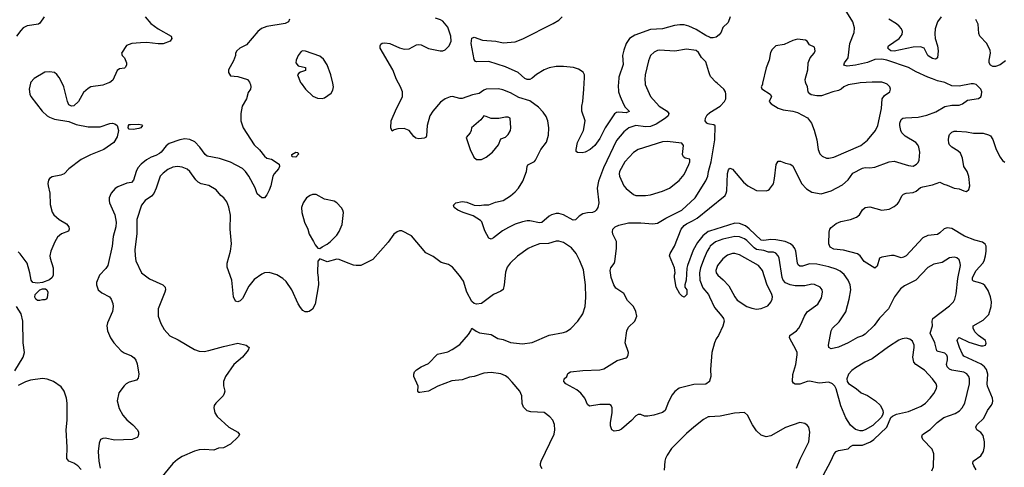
# Model space of a CAD drawing. Header units: inches. Extents: x 1771504 to 1971212, y 471788 to 643615.
# Tile 280 of 587: x 1814282 to 1822444, y 626818 to 630527. Entities that reach past the tile are written whole.
import ezdxf

# ---------------------------------------------------------------- set-up
doc = ezdxf.new("R2010")
doc.units = ezdxf.units.IN
doc.header["$MEASUREMENT"] = 0
for name, color, linetype in [('B8612', 7, 'Continuous'), ('B8613', 7, 'Continuous'), ('B8622', 7, 'Continuous'), ('B8623', 7, 'Continuous')]:
    doc.layers.add(name, color=color, linetype=linetype)

msp = doc.modelspace()

# ---------------------------------------------------------------- linework, layer by layer
at = {"layer": 'B8612', "color": 5}
for points, elevation in [([(1814371.1, 630000), (1814361.6, 629950), (1814366, 629910), (1814373.4, 629890), (1814468.1, 629768.1), (1814510, 629730.4), (1814530, 629719.3), (1814570, 629703), (1814690, 629682.8), (1814750, 629658), (1814850, 629638), (1814950, 629640.3), (1815030, 629666.3), (1815050, 629668.8), (1815070, 629664.2), (1815090, 629650.4), (1815100.7, 629610), (1815090, 629557.2), (1815062.8, 629510), (1814979.1, 629450), (1814870, 629406.4), (1814790, 629368.7), (1814688.7, 629290), (1814650, 629249.6), (1814622.5, 629237.5), (1814550, 629223.7), (1814528.2, 629211.8), (1814521.6, 629198.4), (1814514.9, 629170), (1814516.4, 629150), (1814532, 629090), (1814535.1, 628995.1), (1814550, 628931), (1814566, 628910), (1814610, 628872.4), (1814670, 628834.9), (1814690, 628810.5), (1814692.7, 628790), (1814685.8, 628774.2), (1814628.1, 628751.9), (1814595.6, 628724.4), (1814572.3, 628687.7), (1814540.3, 628610), (1814531.8, 628570), (1814533.4, 628550), (1814560.3, 628470), (1814560.3, 628410), (1814551.8, 628390), (1814527.6, 628372.4), (1814470, 628349.8), (1814430, 628344.2), (1814389.9, 628349.9), (1814377.8, 628370), (1814366.7, 628430), (1814342.8, 628510), (1814286.9, 628586.8), (1814270, 628604.7)], 440), ([(1815011.6, 630000), (1814970, 629985.1), (1814872, 629970), (1814850, 629958), (1814810, 629922.7), (1814770.3, 629849.7), (1814730, 629813.2), (1814710, 629809), (1814690, 629822), (1814678.4, 629850), (1814648.2, 629970), (1814633.2, 630000)], 440), ([(1816190.8, 630000), (1816194.8, 629990), (1816198.8, 629970), (1816194.8, 629950), (1816176.1, 629923.9), (1816161.6, 629870), (1816126.4, 629810), (1816114.4, 629750), (1816116.4, 629690), (1816134.9, 629630), (1816225.7, 629490), (1816269.1, 629449.1), (1816310, 629394.8), (1816330, 629379.1), (1816370, 629370.6), (1816434, 629330), (1816436, 629310), (1816426.8, 629290), (1816390.4, 629249.6), (1816380.7, 629230), (1816363, 629150), (1816350, 629115.3), (1816330, 629075.3), (1816311.3, 629050), (1816288.7, 629050), (1816250, 629084), (1816232.8, 629132.8), (1816182.4, 629230), (1816154.7, 629270), (1816130, 629293), (1816030, 629345.6), (1815936.8, 629376.8), (1815836.6, 629396.6), (1815820.5, 629410), (1815776.3, 629470), (1815734.2, 629514.2), (1815693.6, 629533.6), (1815650, 629539.8), (1815609, 629531), (1815520.1, 629499.9), (1815497, 629483), (1815455.2, 629430), (1815441.4, 629418.6), (1815410, 629401.4), (1815371.6, 629388.4), (1815334.2, 629365.8), (1815289.3, 629330.7), (1815260.9, 629299.1), (1815246, 629270), (1815223.9, 629196.1), (1815210, 629177.6), (1815170, 629171.2), (1815096.7, 629143.3), (1815073, 629127), (1815040.7, 629090), (1815023, 629050), (1815023, 629030), (1815026, 629010), (1815071, 628911), (1815080.2, 628850), (1815078, 628810), (1815055.3, 628730), (1815048.9, 628650), (1815011.7, 628490), (1814994.7, 628465.3), (1814943, 628410), (1814919.1, 628350), (1814917.3, 628330), (1814931, 628290), (1814963.9, 628263.9), (1815024.9, 628230), (1815040.5, 628210), (1815055.2, 628175.2), (1815058, 628150), (1815052.4, 628110), (1815010, 628014), (1815004.4, 627990), (1815010.5, 627950), (1815035.5, 627890), (1815063, 627850), (1815124.2, 627784.2), (1815147.8, 627767.8), (1815210, 627741.3), (1815230, 627726.7), (1815245.2, 627705.2), (1815256.1, 627676.1), (1815270.2, 627590), (1815263.9, 627556.1), (1815250, 627539.7), (1815190, 627523), (1815164.9, 627510), (1815147.3, 627492.7), (1815103.4, 627436.6), (1815090.6, 627370), (1815106.2, 627306.2), (1815136.3, 627250), (1815170, 627210.6), (1815221, 627170), (1815258, 627130), (1815266, 627110), (1815266, 627090), (1815261, 627070), (1815255.2, 627064.8), (1815214, 627050), (1815070, 627043), (1814990, 627059.6), (1814970, 627058.4), (1814950.4, 627049.6), (1814940.9, 627019.1), (1814933.1, 626950), (1814937.7, 626870), (1814950.2, 626810)], 460), ([(1816615.2, 630000), (1816650.3, 629950.3), (1816712.3, 629892.3), (1816750, 629875.5), (1816790, 629873), (1816810, 629879.1), (1816863.3, 629916.7), (1816878, 629942), (1816883.7, 629970), (1816877.3, 630000)], 480), ([(1819467, 630000), (1819468.1, 629990), (1819510.2, 629890.2), (1819584.4, 629810), (1819648.7, 629770), (1819663.7, 629750), (1819658.7, 629730), (1819635.6, 629710), (1819559, 629661), (1819510, 629642.1), (1819470, 629637.8), (1819390, 629649.9), (1819330.3, 629630), (1819290, 629598.7), (1819230, 629525.3), (1819120.3, 629299.7), (1819079.7, 629190), (1819070.2, 629130), (1819082.3, 629010), (1819074.4, 628970), (1819062, 628950), (1819050, 628938), (1819030.3, 628929.7), (1818990, 628927.8), (1818950, 628917), (1818919.9, 628900.1), (1818890, 628869.6), (1818870, 628865.1), (1818790, 628909.7), (1818750, 628919.7), (1818730, 628919.7), (1818690, 628911.3), (1818670, 628899.6), (1818610, 628847.4), (1818590, 628843.8), (1818510, 628859.8), (1818490, 628860.3), (1818450, 628851.8), (1818388.5, 628831.5), (1818334.8, 628805.2), (1818283.4, 628776.6), (1818210, 628719.5), (1818190, 628709.3), (1818170, 628717.2), (1818138.2, 628778.2), (1818111.9, 628851.9), (1818103.2, 628863.2), (1818042.4, 628902.4), (1817959, 628930), (1817915.3, 628950), (1817884, 628970), (1817879, 628990), (1817898, 629010), (1817950, 629019.3), (1817990, 629014), (1818050, 628990.5), (1818090, 628987.3), (1818130, 628993.4), (1818170, 628993.4), (1818225, 629015), (1818290.4, 629029.5), (1818351.5, 629068.5), (1818390, 629101.5), (1818416.4, 629130), (1818452.4, 629190), (1818483.5, 629270), (1818488.6, 629311.4), (1818495.2, 629324.8), (1818548.3, 629351.7), (1818558, 629362), (1818601.3, 629450), (1818648.9, 629511.1), (1818666.2, 629570), (1818667.4, 629630), (1818660.4, 629690), (1818645.7, 629725.7), (1818621.8, 629761.8), (1818583.2, 629803.2), (1818510, 629854.6), (1818420.9, 629880.9), (1818350, 629920.3), (1818286.7, 629946.7), (1818250, 629953.6), (1818150.2, 629949.8), (1818130, 629942.4), (1818090, 629914.8), (1818034.7, 629905.3), (1817950, 629874.5), (1817930, 629874), (1817870, 629889.8), (1817850, 629887.8), (1817810, 629870.9), (1817770, 629842.2), (1817706.7, 629770), (1817683.2, 629730), (1817659.6, 629650), (1817654.5, 629565.5), (1817648, 629550), (1817635.6, 629544.4), (1817590, 629539.2), (1817565.8, 629545.8), (1817550, 629558), (1817509.7, 629609.7), (1817470, 629625.1), (1817416.5, 629623.5), (1817385.2, 629614.8), (1817370, 629602), (1817359.3, 629630), (1817362.7, 629690), (1817406, 629790), (1817448.2, 629870), (1817454.3, 629890), (1817454.3, 629930), (1817439.7, 629970), (1817422.7, 630000)], 460), ([(1819245.4, 630000), (1819243.8, 629983.8), (1819246.8, 629930), (1819259.7, 629890), (1819286.1, 629826.1), (1819301.8, 629801.8), (1819334, 629770), (1819333.1, 629766.9), (1819310, 629756), (1819250, 629760.6), (1819230, 629757.7), (1819212.7, 629747.3), (1819136.3, 629630), (1819090, 629542.4), (1819050, 629485.6), (1819010.6, 629450), (1818970, 629429.6), (1818944.5, 629424.5), (1818905.2, 629425.2), (1818895.3, 629435.3), (1818894, 629450), (1818906.3, 629510), (1818954.5, 629610), (1818969.7, 629689.7), (1818941.1, 629770), (1818941.3, 629810), (1818949.7, 629850), (1818959.8, 629950), (1818962.3, 630000)], 440), ([(1820000, 629661.3), (1819990, 629662.7), (1819978.7, 629670), (1819965.1, 629690), (1819966.3, 629710), (1819982.4, 629737.6), (1820000, 629753.7)], 460), ([(1818614, 626806), (1818598, 626830), (1818598.4, 626850), (1818606, 626870), (1818713.7, 627093.7), (1818717.7, 627130), (1818714.2, 627174.1), (1818700.7, 627210), (1818676.4, 627236.4), (1818630, 627271.1), (1818518.4, 627278.4), (1818490, 627287.1), (1818476.4, 627296.4), (1818457.7, 627317.7), (1818446, 627346), (1818444, 627410), (1818427.8, 627450), (1818364.8, 627524.8), (1818330, 627558.9), (1818310, 627575.1), (1818270, 627593.5), (1818190, 627604.2), (1818130, 627598.2), (1818050, 627571.2), (1818010, 627566), (1817950, 627543.5), (1817865.1, 627534.9), (1817748.5, 627491.5), (1817670, 627449.2), (1817598, 627438), (1817590, 627438), (1817582, 627450), (1817584, 627490), (1817549.2, 627570), (1817548.7, 627590), (1817555.3, 627610), (1817570, 627624.7), (1817608.7, 627650), (1817670, 627679.1), (1817744.4, 627755.6), (1817830, 627775.8), (1817867, 627793), (1817930, 627836.3), (1818001.2, 627918.8), (1818022, 627950), (1818030, 627972), (1818064.9, 627944.9), (1818093, 627933), (1818190, 627918), (1818245.9, 627885.9), (1818290, 627876.5), (1818350, 627853), (1818450, 627840.6), (1818530, 627851.2), (1818670, 627913.4), (1818790, 627934.6), (1818815.2, 627944.8), (1818851.2, 627968.8), (1818909.6, 628030), (1818949.7, 628090), (1818968.3, 628150), (1818975.1, 628224.9), (1818972.3, 628330), (1818955, 628455), (1818926, 628530), (1818895.4, 628590), (1818857, 628637), (1818790, 628681), (1818750, 628692.2), (1818728.9, 628691.1), (1818666.2, 628673.8), (1818590, 628669.8), (1818531.9, 628648.1), (1818498, 628630), (1818410, 628567.2), (1818347.4, 628510), (1818323.4, 628476.6), (1818310, 628435.3), (1818298.3, 628330), (1818288.7, 628291.3), (1818270, 628278.4), (1818210, 628251.3), (1818110, 628175.6), (1818070, 628169.5), (1818050, 628175.1), (1818030, 628193.2), (1817989.6, 628270), (1817961, 628361), (1817927.9, 628407.9), (1817870, 628476), (1817838, 628498), (1817775.6, 628515.6), (1817710, 628566), (1817650, 628596), (1817530, 628737.2), (1817450, 628777.2), (1817430, 628777.2), (1817410, 628769.2), (1817382.8, 628750), (1817337.5, 628682.5), (1817210, 628539), (1817110, 628489), (1817071.1, 628488.9), (1817050, 628494), (1816990, 628514), (1816930, 628541.2), (1816910, 628542), (1816830, 628522), (1816770, 628546), (1816752.7, 628527.3), (1816750.8, 628430), (1816757.3, 628390), (1816759.1, 628330), (1816730.8, 628170), (1816710, 628129), (1816682, 628110), (1816670, 628106), (1816647.2, 628107.2), (1816630, 628117.2), (1816610, 628141.2), (1816590, 628174), (1816537.4, 628290), (1816490, 628358.9), (1816462.5, 628382.5), (1816413.8, 628413.8), (1816350, 628432.8), (1816311.8, 628428.2), (1816290, 628419.6), (1816226.2, 628373.8), (1816181.7, 628318.3), (1816130, 628216), (1816110, 628197), (1816090, 628189.5), (1816070, 628196), (1816053.6, 628230), (1816041, 628370), (1816002.7, 628477.3), (1816003, 628510), (1816029.8, 628610), (1816037.6, 628670), (1816027.9, 628790), (1816028, 628908), (1816014.7, 628974.7), (1815998.2, 629018.2), (1815975.4, 629050), (1815950, 629070.8), (1815910, 629116.5), (1815850, 629152.8), (1815786.8, 629166.8), (1815760.5, 629180.5), (1815740.8, 629200.8), (1815693.3, 629270), (1815670, 629288.5), (1815630, 629305.7), (1815590, 629311.1), (1815550, 629303.9), (1815510, 629286.4), (1815470, 629255.6), (1815446.2, 629230), (1815414.2, 629130), (1815394.4, 629085.6), (1815374.2, 629065.8), (1815323.2, 629030), (1815290.2, 628990), (1815252.5, 628870), (1815251.9, 628751.9), (1815236.7, 628623.3), (1815238.6, 628570), (1815245.8, 628530), (1815290.2, 628430.2), (1815358.9, 628378.9), (1815467.3, 628330), (1815488.2, 628310), (1815490.3, 628290), (1815484.2, 628270), (1815428.8, 628130), (1815430.3, 628070), (1815451.6, 628010), (1815480.6, 627960.6), (1815527.3, 627907.3), (1815594.5, 627874.5), (1815730, 627794), (1815770, 627780.3), (1815810, 627779), (1815850, 627785.3), (1815970, 627819.6), (1816090, 627847.7), (1816158, 627830), (1816184, 627810), (1816176.3, 627790), (1816128, 627730), (1816056.4, 627670), (1815986.7, 627570), (1815970.4, 627530), (1815972.7, 627492.7), (1815983, 627450), (1815978, 627430), (1815967.3, 627410), (1815906.8, 627350), (1815894, 627330), (1815890.6, 627310), (1815899.1, 627270), (1815919.2, 627239.2), (1816016.3, 627150), (1816090.8, 627110), (1816104, 627090), (1816093.4, 627070), (1816029.1, 627010.9), (1815970, 626978.9), (1815930, 626975.6), (1815890, 626959.7), (1815810, 626967.1), (1815770, 626963.1), (1815730, 626950.9), (1815630, 626907.1), (1815590, 626883.5), (1815550.2, 626849.8), (1815450, 626727)], 480), ([(1820000, 627533), (1819999.1, 627530), (1819970, 627508.3), (1819870, 627503.5), (1819750, 627473.3), (1819712.6, 627447.4), (1819690, 627419.5), (1819659.4, 627360.6), (1819632.4, 627290), (1819610, 627271.8), (1819538, 627250), (1819490, 627241.6), (1819462, 627242), (1819430, 627255.3), (1819410, 627257.2), (1819390, 627246), (1819353, 627207), (1819270, 627135.1), (1819250, 627123.7), (1819230, 627119.3), (1819210, 627119), (1819190, 627128), (1819180.7, 627160.7), (1819179.6, 627190), (1819193, 627270), (1819194, 627310), (1819184, 627330), (1819170, 627339.3), (1819090, 627339.6), (1819005.6, 627325.6), (1818990, 627339), (1818968.2, 627390), (1818932.7, 627432.7), (1818899.6, 627459.6), (1818809.2, 627510), (1818794, 627530), (1818795.3, 627550), (1818817.2, 627570), (1818825.6, 627594.4), (1818848.7, 627610), (1818950, 627621.1), (1819090, 627626.4), (1819125.4, 627634.6), (1819236.2, 627703.8), (1819310, 627724), (1819317.2, 627730), (1819325.2, 627750), (1819329, 627770), (1819300.9, 627850), (1819314, 627950), (1819330, 627980.7), (1819382, 628030), (1819398, 628070), (1819389.4, 628110), (1819369.3, 628150), (1819321, 628201), (1819290, 628257), (1819223.1, 628303.1), (1819206.3, 628330), (1819185.1, 628390), (1819176, 628450), (1819182.7, 628470), (1819210, 628506), (1819216.1, 628523.9), (1819229.6, 628630.4), (1819228.3, 628690), (1819199.8, 628750), (1819195.6, 628770), (1819198.5, 628790), (1819218.7, 628810), (1819250, 628824.4), (1819330, 628843.2), (1819430, 628844.7), (1819530, 628834.7), (1819570, 628840.3), (1819638.1, 628881.9), (1819770.8, 628949.2), (1819880.7, 629050), (1819969.3, 629190.7), (1819986.6, 629230), (1819991.9, 629270), (1820000, 629299.1)], 460), ([(1820000, 628774), (1819989.4, 628770.6), (1819945.2, 628734.8), (1819900.2, 628679.8), (1819863.6, 628616.4), (1819816.9, 628490), (1819812.1, 628467.9), (1819807.6, 628370), (1819795.3, 628330), (1819796.4, 628310), (1819811.1, 628290), (1819811.2, 628250), (1819790, 628229.2), (1819775.1, 628235.1), (1819754.8, 628254.8), (1819725.2, 628310), (1819709.2, 628390), (1819709.2, 628410), (1819715.3, 628430), (1819709.6, 628470), (1819669.6, 628570), (1819674, 628590), (1819709.8, 628650.2), (1819766.3, 628790), (1819790, 628821.1), (1819810, 628836.3), (1819860.7, 628859.3), (1819897.5, 628882.5), (1820000, 628965.9)], 440), ([(1820000, 628639.4), (1819982.1, 628610), (1819955.1, 628550), (1819924.6, 628470), (1819917.5, 628430), (1819921.2, 628370), (1819945.4, 628305.4), (1819991.3, 628250), (1820000, 628231.7)], 460), ([(1814242, 627618), (1814309.8, 627730), (1814322.7, 627770), (1814309.8, 627850), (1814308.7, 628030), (1814293.2, 628090), (1814256.5, 628150)], 460), ([(1814790, 626799), (1814764, 626830), (1814730, 626852.7), (1814689.4, 626869.4), (1814673.2, 626890), (1814676.1, 626983.9), (1814667.5, 627127.5), (1814676.2, 627210), (1814676.1, 627350), (1814670, 627392.3), (1814650, 627449.5), (1814625.6, 627485.6), (1814560.9, 627530), (1814510, 627548.7), (1814470, 627554.2), (1814370, 627539.1), (1814330, 627525.8), (1814270, 627495.1)], 460), ([(1820000, 627237.4), (1819990, 627236.9), (1819950, 627215.1), (1819870.2, 627149.8), (1819810, 627097.6), (1819685.7, 626974.3), (1819650, 626919.3), (1819636.4, 626890), (1819630.4, 626870), (1819625.2, 626794.8)], 480)]:
    msp.add_lwpolyline(points, dxfattribs=dict(at, elevation=elevation))
for points, elevation in [([(1818130, 629729), (1818103.9, 629696.1), (1818027.7, 629630), (1818025.5, 629610), (1818015.5, 629590), (1817984, 629550), (1818015.5, 629450), (1818046.7, 629386.7), (1818070, 629368), (1818110, 629368.2), (1818150, 629387.7), (1818200.9, 629430), (1818250, 629490.8), (1818270, 629541), (1818310, 629554.8), (1818330, 629576), (1818349.3, 629610), (1818352.3, 629630), (1818348.7, 629710), (1818330, 629718), (1818310, 629718), (1818253.2, 629706.8), (1818190, 629709.2), (1818150, 629726)], 480), ([(1815221.7, 629618.3), (1815190, 629620.5), (1815180.5, 629630), (1815182.4, 629650), (1815190, 629657.6), (1815201.7, 629658.3), (1815270, 629660.5), (1815295.5, 629655.5), (1815301, 629650), (1815286, 629630), (1815270, 629624.2)], 440), ([(1819650, 629518.2), (1819610, 629516), (1819410, 629451.9), (1819370, 629426.2), (1819299.7, 629350), (1819255.4, 629270), (1819252.1, 629250), (1819254.4, 629230), (1819290.2, 629150.2), (1819308.2, 629128.2), (1819370, 629078.9), (1819390.3, 629070.3), (1819470, 629068.9), (1819510, 629075.3), (1819610, 629105.3), (1819670, 629130.3), (1819750, 629195.3), (1819790, 629243.8), (1819830, 629326.8), (1819837.6, 629350), (1819838, 629370), (1819798.4, 629378.4), (1819784.5, 629390), (1819777.6, 629410), (1819784.2, 629484.2), (1819770, 629504.2)], 480), ([(1816570, 629387.4), (1816541.2, 629390), (1816538, 629410), (1816570.3, 629430.3), (1816586.8, 629426.8), (1816592.8, 629412.8)], 460), ([(1816710, 629079.3), (1816688.5, 629071.5), (1816658.8, 629050), (1816630.6, 629010), (1816618.4, 628970), (1816619.5, 628930), (1816643, 628850), (1816670.4, 628790.4), (1816680.7, 628750), (1816718, 628690), (1816730, 628662), (1816752.7, 628632.7), (1816770, 628632), (1816790, 628644.7), (1816830, 628666), (1816859, 628690), (1816910, 628742.8), (1816930, 628771), (1816956, 628830), (1816965.2, 628930), (1816961.2, 628950), (1816950, 628968.7), (1816910, 629008.7), (1816890, 629022), (1816810, 629041.2), (1816738.6, 629078.6)], 480), ([(1814490, 628205.6), (1814470, 628206.9), (1814450, 628199.7), (1814430, 628199.7), (1814416.2, 628210), (1814408.3, 628228.3), (1814411.3, 628250), (1814450, 628287.6), (1814470, 628296.9), (1814496.5, 628296.5), (1814507.7, 628287.7), (1814514.6, 628270), (1814510, 628222), (1814501, 628210)], 440)]:
    msp.add_lwpolyline(points, close=True, dxfattribs=dict(at, elevation=elevation))
at = {"layer": 'B8613', "color": 5}
for points, elevation in [([(1814485.5, 630550), (1814450, 630497), (1814438.8, 630490), (1814343.4, 630476.6), (1814310, 630459.5), (1814290, 630438), (1814254, 630390)], 420), ([(1815322, 630550), (1815370, 630496.4), (1815430, 630452.2), (1815536.3, 630390), (1815543, 630370), (1815530.2, 630349.8), (1815470, 630327.9), (1815430, 630326.2), (1815337, 630337), (1815284.3, 630335.7), (1815211.9, 630328.1), (1815168.2, 630311.8), (1815124.7, 630250), (1815131, 630230), (1815150.7, 630210), (1815167.7, 630170), (1815167.7, 630150), (1815157.3, 630130), (1815150, 630124.5), (1815110, 630120.7), (1815090, 630107), (1815053.8, 630026.2), (1815030, 630006.6), (1815011.6, 630000)], 440), ([(1816518.8, 630530), (1816510.8, 630510), (1816483.9, 630496.1), (1816330, 630469.8), (1816286.9, 630453.1), (1816254.9, 630430), (1816161.1, 630318.9), (1816107.3, 630290), (1816080.7, 630270), (1816070.6, 630250), (1816070.4, 630229.6), (1816054.6, 630185.4), (1816012, 630110), (1816012, 630090), (1816030, 630062), (1816090, 630056), (1816170, 630030.8), (1816186.8, 630010), (1816190.8, 630000)], 460), ([(1817422.7, 630000), (1817405.7, 630030), (1817376.4, 630110), (1817269.4, 630290.6), (1817269.3, 630310), (1817277, 630323), (1817288, 630332), (1817310, 630334.4), (1817350, 630330.3), (1817430, 630293.7), (1817470, 630282.6), (1817510, 630285.3), (1817570, 630319.3), (1817590, 630322.4), (1817610, 630318.4), (1817670, 630286.7), (1817767.7, 630267.7), (1817790, 630269.3), (1817810, 630277.8), (1817842, 630310), (1817858, 630350), (1817856.2, 630390), (1817830, 630464.2), (1817790, 630513.1), (1817770, 630526.4), (1817730, 630540.4)], 460), ([(1818962.3, 630000), (1818964.7, 630044.7), (1818965.1, 630070), (1818953, 630093), (1818915.6, 630115.6), (1818871.7, 630131.7), (1818790, 630139.8), (1818730, 630138.1), (1818670, 630126.6), (1818628.7, 630111.3), (1818566.4, 630073.6), (1818530, 630042), (1818510, 630031.3), (1818490, 630031.3), (1818470, 630039.7), (1818415.1, 630090), (1818310, 630137.2), (1818170, 630180.4), (1818070, 630177.2), (1818061.5, 630181.5), (1818050, 630198), (1818025.4, 630330), (1818030, 630374.8), (1818050, 630382.8), (1818117.6, 630357.6), (1818230, 630348.4), (1818290, 630335.8), (1818390, 630344.2), (1818452.9, 630367.1), (1818705.1, 630494.9), (1818750, 630522.4), (1818779.6, 630550)], 440), ([(1820000, 630382), (1819970, 630395), (1819890, 630445.2), (1819830, 630473.7), (1819790, 630483.4), (1819755.4, 630484.6), (1819710, 630478.7), (1819610, 630449.8), (1819510, 630446.6), (1819381.4, 630398.6), (1819338.3, 630370), (1819309.2, 630330), (1819290, 630275.1), (1819280.5, 630230), (1819283.5, 630156.5), (1819250.1, 630050), (1819245.4, 630000)], 440), ([(1816877.3, 630000), (1816862.4, 630070), (1816830, 630152.7), (1816799.5, 630199.5), (1816770, 630224.5), (1816650, 630265.2), (1816630, 630269), (1816616, 630264), (1816590, 630228.7), (1816574.4, 630190), (1816572.2, 630170), (1816590, 630143.1), (1816650.3, 630130), (1816650, 630107.1), (1816608.7, 630091.3), (1816596, 630084), (1816585.3, 630070), (1816610, 630007.3), (1816615.2, 630000)], 480), ([(1820000, 630079), (1819993.5, 630093.5), (1819970, 630177.6), (1819934.6, 630214.6), (1819910, 630253.7), (1819890, 630272.4), (1819810, 630282.6), (1819713.9, 630266.1), (1819587.1, 630272.9), (1819569.2, 630270.8), (1819542, 630258), (1819510.5, 630230), (1819494.3, 630185.7), (1819466.9, 630070), (1819463.6, 630030), (1819467, 630000)], 460), ([(1814633.2, 630000), (1814610, 630046.6), (1814590, 630073.2), (1814570, 630089.3), (1814530, 630096), (1814490, 630092.3), (1814401.8, 630038.2), (1814373, 630010), (1814371.1, 630000)], 440)]:
    msp.add_lwpolyline(points, dxfattribs=dict(at, elevation=elevation))
at = {"layer": 'B8622', "color": 5}
for points, elevation in [([(1820000, 628965.9), (1820129, 629071), (1820139.2, 629090), (1820143.1, 629110), (1820150, 629252), (1820158.3, 629281.7), (1820170, 629297.3), (1820190, 629288), (1820281.5, 629181.5), (1820318, 629150), (1820390, 629111.2), (1820471, 629109), (1820486.9, 629113.1), (1820497.8, 629122.2), (1820530, 629166.8), (1820540.5, 629210), (1820553.4, 629326.6), (1820570, 629354.8), (1820590, 629354.8), (1820630, 629339.1), (1820670, 629330.5), (1820690, 629317.3), (1820764.2, 629170), (1820804.5, 629124.5), (1820850, 629098), (1820925.1, 629085.1), (1821010, 629108.9), (1821102.5, 629157.5), (1821150, 629201.1), (1821190, 629255.3), (1821270, 629297.8), (1821290, 629302.8), (1821330, 629299), (1821370, 629304.4), (1821490, 629348.9), (1821530, 629355.3), (1821650, 629318.5), (1821690, 629314.3), (1821717.4, 629330), (1821730, 629343.7), (1821737.5, 629362.5), (1821743, 629430), (1821736.2, 629470), (1821727.3, 629490), (1821709.7, 629510), (1821622, 629562), (1821594.8, 629590), (1821585.6, 629610), (1821578.2, 629650), (1821578, 629670), (1821590, 629700.3), (1821604.5, 629710), (1821625.6, 629714.4), (1821730, 629718.7), (1821802.9, 629737.1), (1821876.4, 629763.6), (1821952.1, 629807.9), (1822010, 629819.2), (1822070, 629818.6), (1822098, 629830), (1822140.1, 629859.9), (1822230, 629873), (1822250, 629887.3), (1822256.1, 629903.9), (1822257.6, 629930), (1822250, 629952.3), (1822210, 629989.4), (1822190, 629995.1), (1822170, 629996.3), (1822070, 629976.3), (1822010, 629977.4), (1821962.6, 630000)], 440), ([(1820000, 629753.7), (1820003.3, 629756.7), (1820089.2, 629810), (1820126, 629850), (1820135.1, 629870), (1820136.2, 629910), (1820131.8, 629930), (1820119.5, 629950), (1820063.3, 630000)], 460), ([(1820440.7, 630000), (1820438.4, 629990), (1820428.7, 629970), (1820433.4, 629953.4), (1820502.8, 629910), (1820514.8, 629890), (1820496, 629850), (1820511, 629830), (1820570, 629794.9), (1820610, 629779.3), (1820690, 629768.2), (1820730, 629758), (1820812.6, 629712.6), (1820844.6, 629670), (1820868.5, 629611.5), (1820891.4, 629530), (1820900.9, 629450), (1820915.2, 629415.3), (1820934.7, 629394.7), (1820970, 629380.4), (1820990, 629378.7), (1821030, 629387.6), (1821256.1, 629483.9), (1821310.6, 629529.4), (1821377.4, 629610), (1821396.1, 629650), (1821426.6, 629790), (1821432.2, 629870), (1821450, 629897.3), (1821496.2, 629930), (1821501.6, 629950), (1821496.2, 629970), (1821472.6, 629992.6), (1821452.7, 630000)], 460), ([(1821234.7, 630000), (1821150, 629987.1), (1821113.8, 629970), (1821092, 629950), (1821070, 629939.8), (1821024, 629930), (1820930, 629897.2), (1820890, 629895.3), (1820843.8, 629903.8), (1820831.5, 629911.5), (1820817.2, 629930), (1820812.3, 629970), (1820799.6, 630000)], 460), ([(1820000, 629299.1), (1820014.1, 629350), (1820045.3, 629530), (1820047.8, 629647.8), (1820036.2, 629656.2), (1820000, 629661.3)], 460), ([(1822210, 626797), (1822191.2, 626830), (1822183.5, 626850), (1822185.1, 626870), (1822250, 626914), (1822271.1, 626948.9), (1822280.2, 626990), (1822279.8, 627030), (1822270, 627082), (1822250, 627106.9), (1822216.9, 627130), (1822207.8, 627150), (1822217.4, 627170), (1822274.1, 627225.9), (1822306, 627290), (1822335.3, 627330), (1822345.3, 627350), (1822348.9, 627370), (1822346.3, 627390), (1822305, 627490), (1822301.7, 627510), (1822308.5, 627590), (1822295.4, 627630), (1822280.2, 627650), (1822252.9, 627672.9), (1822110, 627738.6), (1822097, 627757), (1822074.2, 627810), (1822054.8, 627870), (1822058.3, 627881.7), (1822070, 627892.6), (1822150, 627856.3), (1822250, 627823.8), (1822270, 627823.6), (1822289.3, 627830), (1822294.5, 627845.5), (1822288.2, 627870), (1822230, 627910.8), (1822201.3, 627941.3), (1822186.4, 627970), (1822186.9, 627990), (1822270, 628037.2), (1822314.9, 628085.1), (1822336.4, 628150), (1822337.5, 628190), (1822330.3, 628230), (1822310, 628282.9), (1822283.9, 628323.9), (1822270, 628336.1), (1822250, 628344.7), (1822190, 628360.7), (1822180.7, 628370), (1822179.6, 628390), (1822210, 628450.2), (1822265.8, 628510), (1822276.7, 628530), (1822289.3, 628570), (1822294.6, 628610), (1822293.6, 628650), (1822286.7, 628666.8), (1822263.4, 628683.4), (1822200.3, 628700.3), (1822113.7, 628733.7), (1822010, 628797.3), (1821970, 628803.5), (1821944.8, 628795.2), (1821910, 628759.6), (1821890, 628746.9), (1821810, 628739.8), (1821770, 628720.3), (1821630, 628571.1), (1821610, 628558.2), (1821590, 628554.6), (1821532.6, 628572.6), (1821510, 628573), (1821430, 628559.8), (1821410, 628551.1), (1821390, 628484), (1821370, 628469.3), (1821282.7, 628522.7), (1821249.1, 628569.1), (1821226.2, 628586.2), (1821110, 628616.4), (1821030, 628626.5), (1821001.9, 628641.9), (1820988.7, 628670), (1820993.1, 628766.9), (1820998.9, 628790), (1821010, 628806), (1821050, 628836.9), (1821090, 628856.1), (1821170, 628870.3), (1821219.5, 628890), (1821243.6, 628910), (1821270, 628950.7), (1821290, 628970.6), (1821330, 628976.3), (1821430, 628948), (1821490, 628956.3), (1821530, 628979.3), (1821558.2, 629001.8), (1821570, 629016.3), (1821593.7, 629066.3), (1821610, 629082.6), (1821630.7, 629089.3), (1821690, 629095.6), (1821713.8, 629106.2), (1821750, 629135.3), (1821770, 629143.1), (1821850, 629157.3), (1821910, 629181), (1821942.8, 629162.8), (1821970, 629156), (1822030, 629130.7), (1822070, 629126.4), (1822110, 629107.7), (1822130, 629104), (1822150, 629120.7), (1822159.6, 629150), (1822151.2, 629228.8), (1822137.2, 629270), (1822109, 629310), (1822098.9, 629378.9), (1822080.8, 629420.8), (1822060, 629440), (1822008.2, 629470), (1821989.9, 629489.9), (1821984.2, 629504.2), (1821980.7, 629530), (1821983.8, 629556.2), (1821990, 629574.9), (1822010, 629594.9), (1822030, 629602.6), (1822050, 629603.1), (1822130, 629596.9), (1822190, 629585.7), (1822270, 629585.3), (1822313.9, 629573.9), (1822330, 629564.2), (1822350, 629534.9), (1822378.2, 629450), (1822410, 629386.7), (1822430, 629359.5), (1822450, 629346)], 420), ([(1821844.5, 626790), (1821857.2, 626822.8), (1821859.7, 626930), (1821846, 626970), (1821769.2, 627050), (1821760.9, 627070), (1821767.3, 627090), (1821828.7, 627131.3), (1821887.6, 627190), (1821944.2, 627230), (1822035.7, 627264.3), (1822073.8, 627286.2), (1822095.8, 627310), (1822115.8, 627350), (1822155.7, 627510), (1822156.2, 627550), (1822150.8, 627570), (1822133, 627593), (1822110, 627605.3), (1822010, 627624), (1821991.4, 627631.4), (1821969.9, 627649.9), (1821966.3, 627670), (1821974.8, 627710), (1821973.5, 627730), (1821966.6, 627746.6), (1821950, 627763.1), (1821896.6, 627776.6), (1821884.4, 627784.4), (1821869.3, 627850), (1821830.9, 627930), (1821848, 627990), (1821846.3, 628030), (1821851.6, 628050), (1821990, 628156.4), (1822022.9, 628190), (1822033.6, 628210), (1822044.1, 628255.9), (1822058.4, 628381.6), (1822080.4, 628490), (1822079.7, 628510), (1822070, 628536), (1822050, 628553.6), (1822030, 628558.7), (1822010, 628557.4), (1821990, 628552.6), (1821930, 628516.4), (1821859, 628501), (1821810, 628474.7), (1821710, 628369.7), (1821618, 628322), (1821582.6, 628297.4), (1821533.7, 628230), (1821484.6, 628130), (1821410, 628052.8), (1821366.8, 627993.2), (1821290, 627921), (1821270, 627907), (1821227.2, 627892.8), (1821150.4, 627850), (1821070, 627814.7), (1821010, 627800.5), (1820989.7, 627809.7), (1820986, 627830), (1821008.2, 627950), (1821019.7, 627970), (1821076.6, 628023.4), (1821130, 628106.7), (1821158.9, 628210), (1821172.2, 628290), (1821167.1, 628330), (1821148.8, 628370), (1821115.9, 628415.9), (1821082.6, 628442.6), (1821050, 628459.3), (1820990, 628480.3), (1820890, 628501), (1820830, 628502.9), (1820770, 628484.2), (1820750, 628483.5), (1820735.8, 628495.8), (1820729.9, 628509.9), (1820715.7, 628610), (1820709.1, 628630), (1820694.6, 628650), (1820670.8, 628670), (1820628, 628688), (1820550, 628702), (1820510, 628704.9), (1820450, 628696.1), (1820430, 628699.7), (1820330, 628795.3), (1820299, 628819), (1820250, 628839.2), (1820210, 628841.3), (1820000, 628774)], 440), ([(1820943.1, 626750), (1821006.9, 626870), (1821033.3, 626930), (1821050, 626950.3), (1821070, 626958.7), (1821149.7, 626970.3), (1821170, 626990.6), (1821190, 627001.6), (1821270, 627002.6), (1821335.1, 627030), (1821362.9, 627050), (1821469.5, 627150), (1821504.5, 627230), (1821517.3, 627242.8), (1821550, 627259.6), (1821650, 627279.7), (1821755.9, 627324.1), (1821791.1, 627350), (1821829.7, 627390), (1821860.5, 627430), (1821883, 627470), (1821885.1, 627490), (1821878.3, 627510), (1821848.7, 627550), (1821782.5, 627622.5), (1821711, 627671), (1821695.2, 627690), (1821685.4, 627730), (1821698.2, 627810), (1821697.2, 627830), (1821682.5, 627862.5), (1821660.3, 627880.3), (1821630, 627888.5), (1821597.4, 627882.6), (1821570, 627871.1), (1821484.1, 627815.9), (1821350, 627717.7), (1821287.7, 627690), (1821210, 627643), (1821180.4, 627619.6), (1821154, 627590), (1821137.6, 627550), (1821140.4, 627530), (1821151.8, 627511.8), (1821216.3, 627470), (1821256.7, 627436.7), (1821310, 627414.6), (1821377.1, 627370), (1821417.6, 627330), (1821438.4, 627290), (1821440.5, 627270), (1821435.5, 627250), (1821423.8, 627230), (1821355.6, 627164.4), (1821292.1, 627127.9), (1821270, 627121.1), (1821250, 627119.7), (1821210, 627131.6), (1821170, 627166.6), (1821130, 627229.2), (1821090, 627329), (1821049.7, 627469.7), (1821039.5, 627490), (1821019.3, 627510), (1820990, 627524.2), (1820910, 627516.8), (1820830, 627531.9), (1820810, 627529.8), (1820750, 627508.5), (1820710, 627507), (1820695.6, 627515.6), (1820688.3, 627528.3), (1820690, 627586), (1820714.8, 627670), (1820728.3, 627750), (1820726.9, 627770), (1820718.3, 627790), (1820663.6, 627890), (1820665.1, 627910), (1820720.5, 627950), (1820740.5, 627970), (1820758.9, 628001.1), (1820788.1, 628071.9), (1820810, 628106.7), (1820899.3, 628170), (1820930, 628222), (1820938, 628270), (1820935.1, 628290), (1820917.2, 628310), (1820870, 628333.3), (1820850, 628335.1), (1820790, 628320.5), (1820710, 628322.6), (1820670, 628329.1), (1820630, 628345.8), (1820610, 628368.6), (1820602, 628390), (1820576.8, 628550), (1820568.8, 628570), (1820550, 628592.8), (1820530, 628600.7), (1820490, 628600.5), (1820450, 628613.2), (1820390, 628623.6), (1820370, 628637.4), (1820310, 628696.5), (1820290, 628710.5), (1820250, 628727.9), (1820210, 628729.9), (1820110, 628708.7), (1820050, 628685.2), (1820006.4, 628650), (1820000, 628639.4)], 460), ([(1820000, 628231.7), (1820042.4, 628142.4), (1820103.6, 628070), (1820115.6, 628050), (1820120.9, 628030), (1820111.6, 627988.4), (1820075.5, 627910), (1820056.7, 627883.3), (1820041.6, 627850), (1820020.4, 627770), (1820008.2, 627630), (1820010.5, 627570), (1820000, 627533)], 460), ([(1820721.4, 626810), (1820752.9, 626887.1), (1820824.7, 627030), (1820832.6, 627110), (1820823.6, 627150), (1820810, 627167), (1820790, 627181.6), (1820750, 627189.7), (1820630, 627146.9), (1820510, 627079.7), (1820470, 627071.3), (1820430, 627086), (1820390, 627121.6), (1820355.8, 627170), (1820316.2, 627250), (1820290, 627271.8), (1820207, 627267), (1820090, 627241.3), (1820000, 627237.4)], 480)]:
    msp.add_lwpolyline(points, dxfattribs=dict(at, elevation=elevation))
at = {"layer": 'B8622', "color": 5, "elevation": 480}
msp.add_lwpolyline([(1820210, 628590.8), (1820190.7, 628590.7), (1820150, 628575.9), (1820110, 628545.3), (1820067.6, 628490), (1820052.3, 628450), (1820056.9, 628430), (1820070, 628410.3), (1820112.9, 628372.9), (1820161.4, 628321.4), (1820210.2, 628230), (1820230, 628203.1), (1820310, 628151.7), (1820350, 628136.5), (1820390, 628128.7), (1820430, 628134), (1820482.9, 628157.1), (1820510, 628186), (1820519.5, 628210), (1820521.6, 628230), (1820515.8, 628250), (1820475.1, 628335.1), (1820439.8, 628450), (1820406.6, 628490), (1820250, 628577.4)], close=True, dxfattribs=at)
at = {"layer": 'B8623', "color": 5}
for points, elevation in [([(1821962.6, 630000), (1821950, 630006), (1821890, 630019.7), (1821850, 630038), (1821810, 630049.6), (1821713.7, 630093.7), (1821650, 630130.7), (1821470, 630190.4), (1821430, 630199.6), (1821370, 630197), (1821310, 630172.9), (1821210, 630150.4), (1821142.9, 630142.9), (1821114.5, 630150), (1821119.7, 630170), (1821150.8, 630210), (1821162.7, 630330), (1821198.8, 630421.2), (1821201.7, 630458.3), (1821188.7, 630510), (1821110, 630632.7)], 440), ([(1820172.7, 630550), (1820155.2, 630504.7), (1820110, 630460.7), (1820096.1, 630423.9), (1820079.9, 630400.1), (1820056.8, 630383.2), (1820030, 630376), (1820010, 630377.6), (1820000, 630382)], 440), ([(1821920.9, 630550), (1821889.6, 630510), (1821871.8, 630451.8), (1821867.1, 630410), (1821870.7, 630370.7), (1821891.1, 630311.1), (1821897, 630270), (1821890.9, 630210), (1821878.5, 630201.5), (1821870, 630199.1), (1821850, 630204.9), (1821821.4, 630221.4), (1821810, 630231.1), (1821780.8, 630290), (1821750, 630303.2), (1821690, 630298.7), (1821530, 630265.9), (1821502.4, 630270), (1821490, 630278.5), (1821477.7, 630290), (1821484, 630310), (1821573.5, 630370), (1821597.3, 630402.7), (1821599.8, 630430), (1821591.6, 630450), (1821573.3, 630473.3), (1821550, 630493.1), (1821486, 630530)], 420), ([(1822455.5, 630184.5), (1822410, 630154), (1822370, 630138.5), (1822350, 630138.3), (1822330, 630149.7), (1822319.1, 630170), (1822318, 630190), (1822329.8, 630250), (1822328, 630272), (1822299.8, 630330), (1822241.6, 630390), (1822233.2, 630413.2), (1822226.7, 630490), (1822209, 630529)], 420), ([(1820799.6, 630000), (1820795.3, 630010), (1820794, 630030), (1820816, 630110), (1820819, 630170), (1820835.3, 630210), (1820868.7, 630250), (1820877.2, 630270), (1820870, 630298), (1820830, 630318), (1820809.1, 630349.1), (1820796.5, 630356.5), (1820730, 630365.2), (1820690, 630354.5), (1820619.3, 630320.7), (1820550.7, 630309.3), (1820519.8, 630280.2), (1820505.4, 630254.6), (1820494.4, 630190), (1820470, 630128.7), (1820440.7, 630000)], 460), ([(1820063.3, 630000), (1820052, 630010), (1820010, 630057), (1820000, 630079)], 460), ([(1821452.7, 630000), (1821430, 630008.4), (1821350, 630008.7), (1821250, 630002.3), (1821234.7, 630000)], 460)]:
    msp.add_lwpolyline(points, dxfattribs=dict(at, elevation=elevation))

doc.saveas('drawing.dxf')
